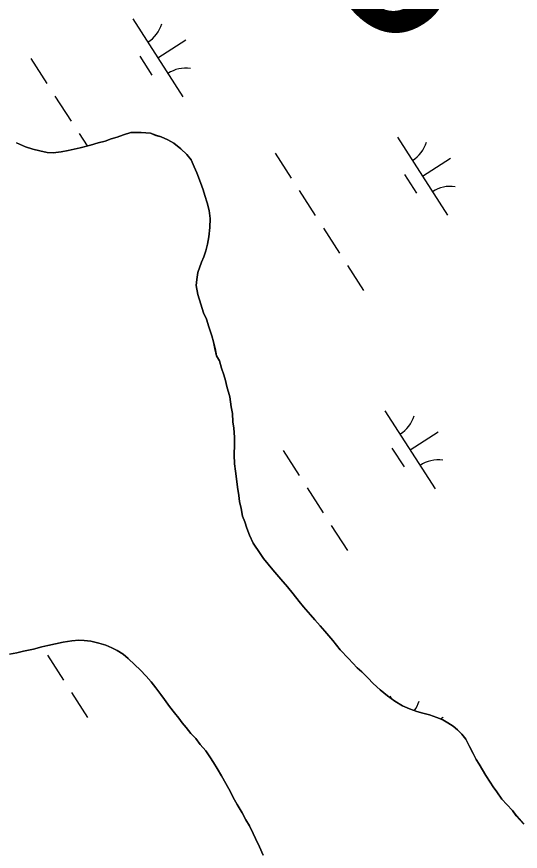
# Model space of a CAD drawing. Extents: x 3937982 to 3958556, y 219448 to 241894.
# Drawn here: x 3947449.6 to 3947720.8, y 228072.4 to 228521.8 of the extents above; entities that cross this region are included whole.
import ezdxf

# ---------------------------------------------------------------- set-up
doc = ezdxf.new("R2010")
doc.units = 0
for name, color, linetype in [('V-TOPO-GNAM-IDEN', 7, 'Continuous'), ('V-TOPO-SHOR', 7, 'Continuous'), ('V-WETL-SWMP', 7, 'Continuous')]:
    doc.layers.add(name, color=color, linetype=linetype)

msp = doc.modelspace()

# ---------------------------------------------------------------- linework, layer by layer
at = {"layer": 'V-TOPO-SHOR'}
for points in [[(3947449.485, 228453.919), (3947454.369, 228451.654), (3947458.318, 228450.536), (3947462.031, 228449.647), (3947465.973, 228448.763), (3947469.217, 228448.564), (3947473.61, 228449.072), (3947477.307, 228449.803), (3947483.777, 228451.257), (3947489.316, 228452.703), (3947493.472, 228453.901), (3947497.166, 228454.866), (3947500.396, 228456.056), (3947503.628, 228457.014), (3947507.087, 228458.208), (3947511.011, 228459.404), (3947516.567, 228459.459), (3947521.665, 228459.05), (3947524.454, 228457.919), (3947527.473, 228457.024), (3947530.961, 228455.439), (3947534.221, 228453.62), (3947537.954, 228450.649), (3947541.225, 228447.671), (3947543.572, 228444.685), (3947545.231, 228440.999), (3947546.65, 228437.771), (3947548.557, 228432.467), (3947549.986, 228428.545), (3947550.943, 228425.544), (3947552.141, 228421.62), (3947553.339, 228417.465), (3947553.847, 228413.072), (3947553.665, 228408.208), (3947553.02, 228403.34), (3947552.364, 228399.398), (3947551.475, 228395.685), (3947550.351, 228392.432), (3947549.223, 228389.643), (3947547.195, 228384.066), (3947546.538, 228380.355), (3947546.339, 228377.111), (3947547.082, 228372.257), (3947548.758, 228366.949), (3947550.193, 228362.335), (3947551.848, 228358.88), (3947553.048, 228354.725), (3947554.717, 228349.879), (3947555.678, 228346.647), (3947556.407, 228343.182), (3947557.14, 228339.254), (3947558.789, 228336.493), (3947559.987, 228332.569), (3947561.181, 228328.877), (3947562.137, 228325.876), (3947562.864, 228322.643), (3947564.31, 228317.101), (3947565.06, 228311.784), (3947565.791, 228308.088), (3947566.067, 228303.692), (3947566.565, 228300.223), (3947566.846, 228295.365), (3947566.884, 228291.429), (3947566.71, 228285.873), (3947566.991, 228281.013), (3947567.493, 228277.083), (3947567.999, 228272.919), (3947568.507, 228268.526), (3947569.248, 228263.904), (3947569.512, 228260.666), (3947570.475, 228256.971), (3947571.212, 228252.812), (3947572.4, 228249.814), (3947573.592, 228246.353), (3947575.019, 228242.662), (3947576.916, 228238.283), (3947580.676, 228232.766), (3947582.556, 228230.008), (3947587.477, 228224.038), (3947591.927, 228218.989), (3947595.442, 228214.856), (3947598.491, 228210.953), (3947601.774, 228206.818), (3947604.117, 228204.063), (3947607.865, 228199.703), (3947610.208, 228196.949), (3947613.02, 228193.735), (3947615.592, 228190.985), (3947619.811, 228185.935), (3947623.798, 228180.88), (3947628.243, 228176.297), (3947632.924, 228171.25), (3947635.495, 228168.961), (3947638.767, 228165.754), (3947641.575, 228162.772), (3947645.315, 228159.337)], [(3947582.32, 228070.261), (3947580.422, 228074.874), (3947578.294, 228079.25), (3947576.877, 228082.015), (3947574.982, 228086.162), (3947573.098, 228089.384), (3947570.976, 228093.068), (3947568.384, 228097.672), (3947566.264, 228101.352), (3947564.843, 228104.348), (3947562.25, 228108.952), (3947559.893, 228113.095), (3947557.537, 228117.007), (3947555.653, 228120.231), (3947553.54, 228123.219), (3947551.424, 228126.438), (3947548.379, 228129.881), (3947546.032, 228133.096), (3947543.457, 228135.849), (3947540.879, 228139.064), (3947538.77, 228141.589), (3947536.892, 228144.116), (3947534.549, 228146.871), (3947531.966, 228150.318), (3947529.148, 228154.225), (3947527.27, 228156.753), (3947524.456, 228160.429), (3947522.107, 228163.646), (3947519.299, 228166.626), (3947516.024, 228170.067), (3947513.219, 228172.815), (3947509.71, 228176.254), (3947506.909, 228178.539), (3947503.646, 228180.591), (3947500.855, 228181.951), (3947497.601, 228183.309), (3947493.886, 228184.427), (3947489.474, 228185.539), (3947485.999, 228185.967), (3947482.986, 228186.168), (3947479.287, 228185.668), (3947474.663, 228184.927), (3947470.506, 228184.192), (3947466.346, 228183.223), (3947463.114, 228182.496), (3947458.728, 228181.294), (3947453.184, 228180.079), (3947449.718, 228179.35), (3947445.79, 228178.615)], [(3947645.315, 228159.337), (3947649.284, 228156.136), (3947653.249, 228153.167), (3947657.443, 228150.662), (3947661.162, 228149.079), (3947665.111, 228147.729), (3947668.361, 228146.836), (3947671.842, 228145.945), (3947675.795, 228144.364), (3947679.047, 228143.242), (3947681.843, 228141.649), (3947684.638, 228139.826), (3947686.973, 228137.766), (3947689.312, 228135.474), (3947691.423, 228132.717), (3947693.547, 228128.801), (3947695.437, 228125.117), (3947697.09, 228121.894), (3947698.737, 228119.362), (3947702.272, 228113.149), (3947704.623, 228109.7), (3947706.267, 228107.168), (3947708.147, 228104.41), (3947710.965, 228100.502), (3947713.542, 228097.518), (3947716.583, 228094.309), (3947718.697, 228091.552), (3947722.678, 228086.963)]]:
    msp.add_lwpolyline(points, dxfattribs=at)
at = {"layer": 'V-WETL-SWMP'}
for p, q in [((3947512.078, 228520.634), (3947539.141, 228478.591)), ((3947525.61, 228499.612), (3947540.745, 228509.355)), ((3947457.212, 228499.237), (3947465.872, 228485.783)), ((3947515.874, 228500.481), (3947522.369, 228490.391)), ((3947470.202, 228479.056), (3947478.862, 228465.602)), ((3947483.192, 228458.875), (3947487.475, 228452.222)), ((3947507.088, 228458.207), (3947503.627, 228457.014)), ((3947511.011, 228459.404), (3947507.088, 228458.207)), ((3947516.567, 228459.46), (3947511.011, 228459.404)), ((3947521.664, 228459.049), (3947516.567, 228459.46)), ((3947524.454, 228457.92), (3947521.664, 228459.049)), ((3947527.473, 228457.024), (3947524.454, 228457.92)), ((3947454.37, 228451.654), (3947449.485, 228453.92)), ((3947493.472, 228453.902), (3947489.317, 228452.702)), ((3947497.167, 228454.865), (3947493.472, 228453.902)), ((3947500.396, 228456.055), (3947497.167, 228454.865)), ((3947503.627, 228457.014), (3947500.396, 228456.055)), ((3947530.961, 228455.439), (3947527.473, 228457.024)), ((3947534.221, 228453.62), (3947530.961, 228455.439)), ((3947537.955, 228450.648), (3947534.221, 228453.62)), ((3947654.644, 228456.944), (3947681.707, 228414.9)), ((3947458.317, 228450.536), (3947454.37, 228451.654)), ((3947462.03, 228449.648), (3947458.317, 228450.536)), ((3947465.974, 228448.762), (3947462.03, 228449.648)), ((3947469.218, 228448.563), (3947465.974, 228448.762)), ((3947473.611, 228449.071), (3947469.218, 228448.563)), ((3947477.308, 228449.802), (3947473.611, 228449.071)), ((3947483.776, 228451.257), (3947477.308, 228449.802)), ((3947489.317, 228452.702), (3947483.776, 228451.257)), ((3947541.226, 228447.671), (3947537.955, 228450.648)), ((3947588.779, 228448.349), (3947597.439, 228434.895)), ((3947543.572, 228444.685), (3947541.226, 228447.671)), ((3947545.23, 228440.998), (3947543.572, 228444.685)), ((3947668.175, 228435.922), (3947683.311, 228445.664)), ((3947546.651, 228437.771), (3947545.23, 228440.998)), ((3947548.557, 228432.466), (3947546.651, 228437.771)), ((3947658.44, 228436.791), (3947664.935, 228426.701)), ((3947549.986, 228428.545), (3947548.557, 228432.466)), ((3947550.942, 228425.545), (3947549.986, 228428.545)), ((3947601.769, 228428.168), (3947610.429, 228414.714)), ((3947552.14, 228421.621), (3947550.942, 228425.545)), ((3947553.339, 228417.466), (3947552.14, 228421.621)), ((3947553.847, 228413.073), (3947553.339, 228417.466)), ((3947553.665, 228408.209), (3947553.847, 228413.073)), ((3947553.019, 228403.341), (3947553.665, 228408.209)), ((3947614.759, 228407.987), (3947623.419, 228394.533)), ((3947551.476, 228395.685), (3947552.365, 228399.398)), ((3947552.365, 228399.398), (3947553.019, 228403.341)), ((3947550.352, 228392.433), (3947551.476, 228395.685)), ((3947549.222, 228389.643), (3947550.352, 228392.433)), ((3947547.195, 228384.066), (3947549.222, 228389.643)), ((3947627.749, 228387.806), (3947636.409, 228374.353)), ((3947546.538, 228380.356), (3947547.195, 228384.066)), ((3947546.339, 228377.112), (3947546.538, 228380.356)), ((3947547.083, 228372.258), (3947546.339, 228377.112)), ((3947548.757, 228366.95), (3947547.083, 228372.258)), ((3947550.193, 228362.335), (3947548.757, 228366.95)), ((3947551.849, 228358.879), (3947550.193, 228362.335)), ((3947553.048, 228354.724), (3947551.849, 228358.879)), ((3947554.718, 228349.879), (3947553.048, 228354.724)), ((3947555.677, 228346.647), (3947554.718, 228349.879)), ((3947556.406, 228343.182), (3947555.677, 228346.647)), ((3947557.141, 228339.254), (3947556.406, 228343.182)), ((3947558.789, 228336.493), (3947557.141, 228339.254)), ((3947559.986, 228332.569), (3947558.789, 228336.493)), ((3947561.181, 228328.877), (3947559.986, 228332.569)), ((3947562.138, 228325.877), (3947561.181, 228328.877)), ((3947562.865, 228322.643), (3947562.138, 228325.877)), ((3947564.31, 228317.101), (3947562.865, 228322.643)), ((3947565.059, 228311.784), (3947564.31, 228317.101)), ((3947565.791, 228308.088), (3947565.059, 228311.784)), ((3947647.906, 228309.616), (3947674.969, 228267.572)), ((3947566.067, 228303.692), (3947565.791, 228308.088)), ((3947566.565, 228300.224), (3947566.067, 228303.692)), ((3947566.845, 228295.365), (3947566.565, 228300.224)), ((3947661.437, 228288.594), (3947676.573, 228298.336)), ((3947566.71, 228285.872), (3947566.885, 228291.43)), ((3947566.885, 228291.43), (3947566.845, 228295.365)), ((3947593.04, 228288.218), (3947601.7, 228274.765)), ((3947651.702, 228289.463), (3947658.197, 228279.373)), ((3947566.991, 228281.013), (3947566.71, 228285.872)), ((3947567.493, 228277.082), (3947566.991, 228281.013)), ((3947567.999, 228272.92), (3947567.493, 228277.082)), ((3947568.506, 228268.527), (3947567.999, 228272.92)), ((3947569.247, 228263.904), (3947568.506, 228268.527)), ((3947606.03, 228268.038), (3947614.69, 228254.584)), ((3947569.512, 228260.666), (3947569.247, 228263.904)), ((3947570.475, 228256.971), (3947569.512, 228260.666)), ((3947571.212, 228252.811), (3947570.475, 228256.971)), ((3947572.4, 228249.814), (3947571.212, 228252.811)), ((3947573.592, 228246.353), (3947572.4, 228249.814)), ((3947575.019, 228242.663), (3947573.592, 228246.353)), ((3947619.02, 228247.857), (3947627.68, 228234.403)), ((3947576.915, 228238.284), (3947575.019, 228242.663)), ((3947580.675, 228232.766), (3947576.915, 228238.284)), ((3947582.555, 228230.007), (3947580.675, 228232.766)), ((3947587.477, 228224.037), (3947582.555, 228230.007)), ((3947591.927, 228218.989), (3947587.477, 228224.037)), ((3947595.442, 228214.857), (3947591.927, 228218.989)), ((3947598.491, 228210.953), (3947595.442, 228214.857)), ((3947601.774, 228206.819), (3947598.491, 228210.953)), ((3947604.117, 228204.064), (3947601.774, 228206.819)), ((3947607.865, 228199.703), (3947604.117, 228204.064)), ((3947610.208, 228196.949), (3947607.865, 228199.703)), ((3947613.019, 228193.736), (3947610.208, 228196.949)), ((3947615.593, 228190.984), (3947613.019, 228193.736)), ((3947619.811, 228185.934), (3947615.593, 228190.984)), ((3947463.114, 228182.495), (3947466.347, 228183.223)), ((3947466.347, 228183.223), (3947470.505, 228184.191)), ((3947470.505, 228184.191), (3947474.664, 228184.927)), ((3947474.664, 228184.927), (3947479.287, 228185.669)), ((3947479.287, 228185.669), (3947482.986, 228186.169)), ((3947482.986, 228186.169), (3947485.998, 228185.968)), ((3947485.998, 228185.968), (3947489.475, 228185.54)), ((3947489.475, 228185.54), (3947493.885, 228184.428)), ((3947493.885, 228184.428), (3947497.6, 228183.308)), ((3947497.6, 228183.308), (3947500.855, 228181.951)), ((3947623.798, 228180.881), (3947619.811, 228185.934)), ((3947445.79, 228178.616), (3947449.718, 228179.35)), ((3947449.718, 228179.35), (3947453.183, 228180.08)), ((3947453.183, 228180.08), (3947458.727, 228181.293)), ((3947458.727, 228181.293), (3947463.114, 228182.495)), ((3947500.855, 228181.951), (3947503.647, 228180.591)), ((3947503.647, 228180.591), (3947506.909, 228178.54)), ((3947628.243, 228176.296), (3947623.798, 228180.881)), ((3947466.163, 228178.008), (3947474.823, 228164.554)), ((3947506.909, 228178.54), (3947509.71, 228176.253)), ((3947509.71, 228176.253), (3947513.218, 228172.816)), ((3947632.925, 228171.25), (3947628.243, 228176.296)), ((3947513.218, 228172.816), (3947516.024, 228170.066)), ((3947516.024, 228170.066), (3947519.3, 228166.627)), ((3947635.495, 228168.961), (3947632.925, 228171.25)), ((3947519.3, 228166.627), (3947522.108, 228163.646)), ((3947638.768, 228165.753), (3947635.495, 228168.961)), ((3947641.576, 228162.771), (3947638.768, 228165.753)), ((3947522.108, 228163.646), (3947524.456, 228160.428)), ((3947645.315, 228159.337), (3947641.576, 228162.771)), ((3947479.153, 228157.827), (3947487.813, 228144.374)), ((3947524.456, 228160.428), (3947527.271, 228156.753)), ((3947527.271, 228156.753), (3947529.149, 228154.225)), ((3947649.283, 228156.136), (3947645.315, 228159.337)), ((3947529.149, 228154.225), (3947531.966, 228150.318)), ((3947653.249, 228153.166), (3947649.283, 228156.136)), ((3947650.605, 228155.896), (3947651.537, 228154.448)), ((3947657.442, 228150.662), (3947653.249, 228153.166)), ((3947531.966, 228150.318), (3947534.548, 228146.871)), ((3947661.162, 228149.079), (3947657.442, 228150.662)), ((3947665.111, 228147.73), (3947661.162, 228149.079)), ((3947668.361, 228146.837), (3947665.111, 228147.73)), ((3947534.548, 228146.871), (3947536.891, 228144.117)), ((3947536.891, 228144.117), (3947538.769, 228141.589)), ((3947671.843, 228145.946), (3947668.361, 228146.837)), ((3947675.795, 228144.365), (3947671.843, 228145.946)), ((3947679.047, 228143.241), (3947675.795, 228144.365)), ((3947677.803, 228143.671), (3947679.272, 228144.617)), ((3947681.842, 228141.649), (3947679.047, 228143.241)), ((3947538.769, 228141.589), (3947540.878, 228139.064)), ((3947540.878, 228139.064), (3947543.457, 228135.849)), ((3947684.638, 228139.825), (3947681.842, 228141.649)), ((3947686.974, 228137.765), (3947684.638, 228139.825)), ((3947543.457, 228135.849), (3947546.031, 228133.097)), ((3947689.312, 228135.473), (3947686.974, 228137.765)), ((3947691.424, 228132.717), (3947689.312, 228135.473)), ((3947546.031, 228133.097), (3947548.379, 228129.88)), ((3947548.379, 228129.88), (3947551.424, 228126.438)), ((3947693.547, 228128.802), (3947691.424, 228132.717)), ((3947551.424, 228126.438), (3947553.54, 228123.218)), ((3947695.437, 228125.117), (3947693.547, 228128.802)), ((3947697.09, 228121.893), (3947695.437, 228125.117)), ((3947553.54, 228123.218), (3947555.654, 228120.23)), ((3947698.736, 228119.363), (3947697.09, 228121.893)), ((3947555.654, 228120.23), (3947557.538, 228117.008)), ((3947557.538, 228117.008), (3947559.893, 228113.096)), ((3947702.272, 228113.148), (3947698.736, 228119.363)), ((3947559.893, 228113.096), (3947562.25, 228108.953)), ((3947704.622, 228109.699), (3947702.272, 228113.148)), ((3947562.25, 228108.953), (3947564.843, 228104.349)), ((3947706.268, 228107.169), (3947704.622, 228109.699)), ((3947708.148, 228104.41), (3947706.268, 228107.169)), ((3947564.843, 228104.349), (3947566.263, 228101.353)), ((3947710.965, 228100.503), (3947708.148, 228104.41)), ((3947566.263, 228101.353), (3947568.384, 228097.671)), ((3947713.542, 228097.519), (3947710.965, 228100.503)), ((3947568.384, 228097.671), (3947570.977, 228093.067)), ((3947716.584, 228094.309), (3947713.542, 228097.519)), ((3947718.696, 228091.552), (3947716.584, 228094.309)), ((3947570.977, 228093.067), (3947573.098, 228089.384)), ((3947573.098, 228089.384), (3947574.982, 228086.162)), ((3947722.678, 228086.962), (3947718.696, 228091.552)), ((3947574.982, 228086.162), (3947576.876, 228082.014)), ((3947576.876, 228082.014), (3947578.293, 228079.25)), ((3947578.293, 228079.25), (3947580.421, 228074.873)), ((3947580.421, 228074.873), (3947582.32, 228070.262))]:
    msp.add_line(p, q, dxfattribs=at)
for centre, start, end in [((3947510.859, 228522.967), 301.99668, 343.54034), ((3947540.759, 228476.515), 81.99668, 123.54034), ((3947653.425, 228459.276), 301.99668, 343.54034), ((3947683.325, 228412.825), 81.99668, 123.54034), ((3947646.687, 228311.948), 301.99668, 343.54034), ((3947676.587, 228265.497), 81.99668, 123.54034), ((3947649.386, 228158.229), 325.1601, 343.54034)]:
    msp.add_arc(centre, 17.623, start, end, dxfattribs=at)

# ---------------------------------------------------------------- texts
at = {"layer": 'V-TOPO-GNAM-IDEN'}
msp.add_text('PLAQUEMINES', height=99.9998, rotation=302.71546, dxfattribs=at).set_placement((3947126.56, 229310.456))

doc.saveas('drawing.dxf')
